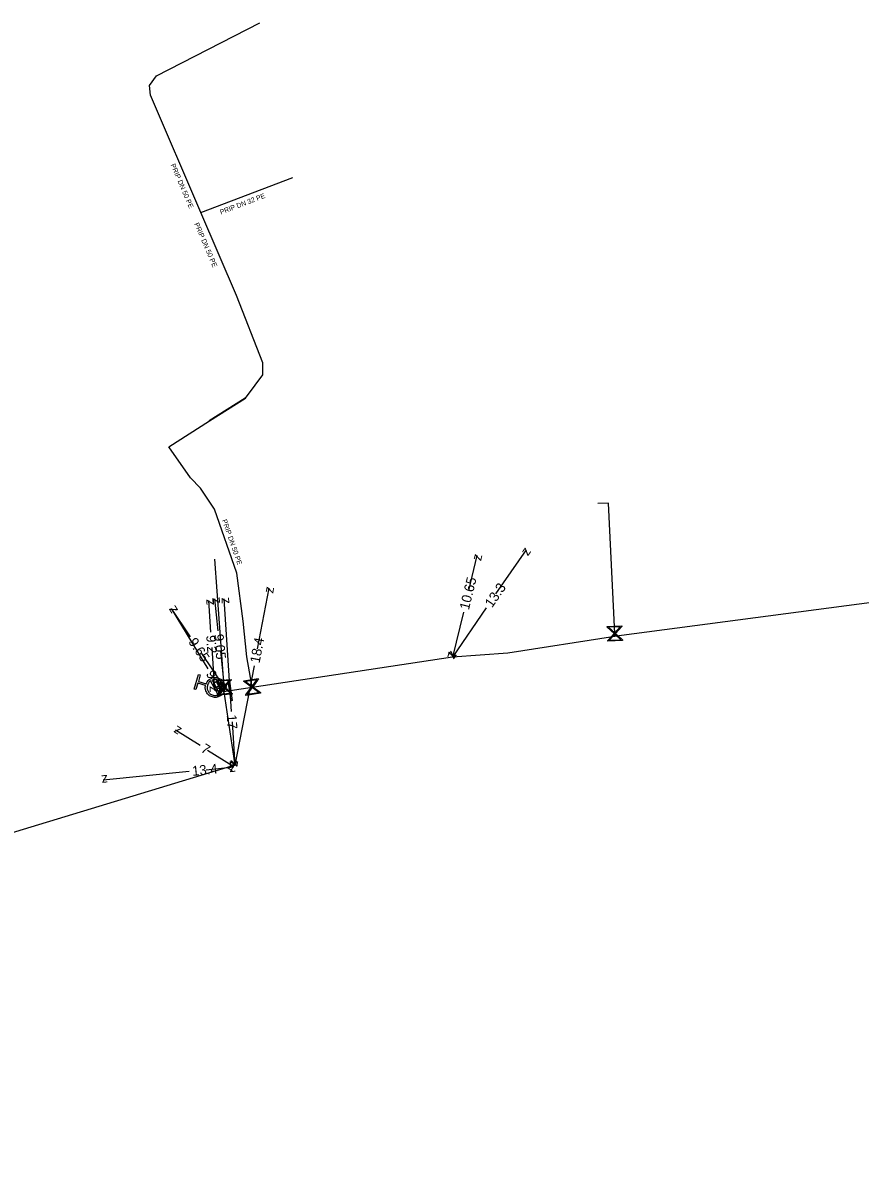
# Model space of a CAD drawing. Extents: x -643544 to -637295, y -1119190 to -1111715.
# Drawn here: x -642111 to -642025.7, y -1111830.8 to -1111714.6 of the extents above; entities that cross this region are included whole.
import ezdxf

# ---------------------------------------------------------------- set-up
doc = ezdxf.new("R2010")
doc.units = 0
for name, color, linetype in [('Default', 7, 'Continuous'), ('VP Chránička', 7, 'Continuous'), ('VP Chránička - okraje', 7, 'Continuous'), ('VP Hydrant', 7, 'Continuous'), ('VP Kótování', 7, 'Continuous'), ('VP Popis přípojky', 7, 'Continuous'), ('VP Přípojka', 7, 'Continuous'), ('VP Řad', 7, 'Continuous'), ('VP Šoupě', 7, 'Continuous')]:
    doc.layers.add(name, color=color, linetype=linetype)

msp = doc.modelspace()

# ---------------------------------------------------------------- linework, layer by layer
at = {"layer": 'Default'}
for points in [[(-642092.29, -1111781.97), (-642092.16, -1111781.64), (-642091.84, -1111781.46), (-642091.47, -1111781.27), (-642091.07, -1111781.39), (-642090.68, -1111781.51), (-642090.48, -1111781.88), (-642090.29, -1111782.24), (-642090.41, -1111782.64), (-642090.53, -1111783.03), (-642090.89, -1111783.23), (-642091.25, -1111783.42), (-642091.65, -1111783.31), (-642092.05, -1111783.18), (-642092.25, -1111782.82), (-642092.42, -1111782.5), (-642092.34, -1111782.15)], [(-642091.83, -1111781.68), (-642092.06, -1111781.83), (-642092.14, -1111782.11), (-642092.24, -1111782.44), (-642092.08, -1111782.73), (-642091.92, -1111783.03), (-642091.6, -1111783.13), (-642091.32, -1111783.21), (-642091.06, -1111783.1)], [(-642090.9, -1111783.02), (-642090.67, -1111782.86), (-642090.59, -1111782.58), (-642090.49, -1111782.26), (-642090.65, -1111781.97), (-642090.81, -1111781.67), (-642091.13, -1111781.57), (-642091.41, -1111781.49), (-642091.67, -1111781.59)]]:
    msp.add_open_spline(points, degree=3, dxfattribs=at)
at = {"layer": 'VP Chránička'}
msp.add_lwpolyline([(-642091.96, -1111755.17), (-642088.29, -1111752.87)], dxfattribs=at)
at = {"layer": 'VP Chránička - okraje'}
for points in [[(-642091.98, -1111755.14), (-642088.31, -1111752.84)], [(-642088.27, -1111752.9), (-642091.94, -1111755.2)]]:
    msp.add_lwpolyline(points, dxfattribs=at)
at = {"layer": 'VP Hydrant'}
for points in [[(-642092.34, -1111782.15), (-642093.13, -1111781.91), (-642093.33, -1111782.57), (-642093.5, -1111782.52), (-642093.05, -1111781.02), (-642092.88, -1111781.07), (-642093.08, -1111781.73), (-642092.29, -1111781.97)], [(-642091.06, -1111783.1), (-642091.83, -1111781.68)], [(-642091.67, -1111781.59), (-642090.9, -1111783.02)]]:
    msp.add_lwpolyline(points, dxfattribs=at)
at = {"layer": 'VP Kótování'}
for points in [[(-642062.76, -1111772.82), (-642059.64, -1111768.31)], [(-642065.54, -1111772.48), (-642064.66, -1111768.91)], [(-642087.07, -1111778.42), (-642085.87, -1111772.22)], [(-642093.89, -1111777.18), (-642095.81, -1111774.31)], [(-642092.08, -1111780.45), (-642095.81, -1111774.31)], [(-642091.8, -1111776.72), (-642092, -1111773.49)], [(-642091.05, -1111776.59), (-642091.4, -1111773.33)], [(-642089.71, -1111784.81), (-642090.45, -1111773.32)], [(-642063.75, -1111774.25), (-642067.2, -1111779.25)], [(-642066.08, -1111774.68), (-642067.2, -1111779.25)], [(-642092.75, -1111778.88), (-642090.44, -1111782.33)], [(-642091.7, -1111778.29), (-642091.42, -1111782.67)], [(-642090.83, -1111778.66), (-642090.44, -1111782.33)], [(-642087.4, -1111780.13), (-642089.36, -1111790.28)], [(-642091.24, -1111781.82), (-642090.82, -1111782.51)], [(-642089.65, -1111785.86), (-642089.36, -1111790.28)], [(-642092.89, -1111788.27), (-642095.4, -1111786.7)], [(-642092.14, -1111788.74), (-642089.46, -1111790.41)], [(-642092.29, -1111790.73), (-642089.46, -1111790.44)], [(-642094.02, -1111790.91), (-642102.79, -1111791.8)]]:
    msp.add_lwpolyline(points, dxfattribs=at)
at = {"layer": 'VP Přípojka'}
for points in [[(-642087.59, -1111782.35), (-642087.6, -1111782.3), (-642088.14, -1111779.24), (-642088.53, -1111775.6), (-642089.16, -1111770.71), (-642091.42, -1111764.19), (-642092.87, -1111762.05), (-642093.89, -1111760.98), (-642096.07, -1111757.84), (-642091.96, -1111755.17), (-642088.29, -1111752.87), (-642087.3, -1111751.54), (-642086.51, -1111750.48), (-642086.51, -1111749.28), (-642089.21, -1111742.39), (-642092.83, -1111733.94), (-642097.95, -1111721.97), (-642098.04, -1111720.99), (-642097.33, -1111720.01), (-642086.83, -1111714.61)], [(-642092.83, -1111733.94), (-642083.45, -1111730.37)], [(-642050.64, -1111777.16), (-642050.65, -1111776.85), (-642051.31, -1111763.56), (-642052.37, -1111763.6)], [(-642090.44, -1111782.33), (-642091.39, -1111769.27)], [(-642090.82, -1111782.51), (-642091.36, -1111782.35)], [(-642090.47, -1111782.79), (-642090.82, -1111782.51)], [(-642090.47, -1111782.79), (-642090.44, -1111782.33)]]:
    msp.add_lwpolyline(points, dxfattribs=at)
at = {"layer": 'VP Řad'}
msp.add_lwpolyline([(-641936.91, -1111762.15), (-642050.47, -1111777.12), (-642050.64, -1111777.16), (-642061.56, -1111778.84), (-642067.2, -1111779.25), (-642087.59, -1111782.35), (-642089.83, -1111782.7), (-642090.47, -1111782.79), (-642089.36, -1111790.28), (-642130.98, -1111802.89), (-642142, -1111808.8), (-642146.74, -1111810.75), (-642154.53, -1111814.75), (-642177.37, -1111830.83)], dxfattribs=at)
at = {"layer": 'VP Šoupě'}
for points in [[(-642049.86, -1111777.56), (-642051.36, -1111777.64), (-642051.37, -1111777.57), (-642051.28, -1111777.48), (-642050.71, -1111776.85), (-642051.43, -1111776.2), (-642051.44, -1111776.14), (-642049.94, -1111776.06), (-642049.93, -1111776.13), (-642050.59, -1111776.85), (-642049.97, -1111777.41), (-642049.87, -1111777.5), (-642049.86, -1111777.56)], [(-642051.28, -1111776.22), (-642050.65, -1111776.79), (-642050.09, -1111776.17), (-642051.28, -1111776.22)], [(-642050.03, -1111777.48), (-642050.65, -1111776.91), (-642051.21, -1111777.53), (-642050.03, -1111777.48)], [(-642089.64, -1111783.02), (-642091.14, -1111783.13), (-642091.14, -1111783.07), (-642091.05, -1111782.97), (-642090.5, -1111782.34), (-642091.24, -1111781.7), (-642091.24, -1111781.64), (-642089.75, -1111781.53), (-642089.74, -1111781.59), (-642090.38, -1111782.33), (-642089.74, -1111782.88), (-642089.64, -1111782.96), (-642089.64, -1111783.02)], [(-642091.09, -1111781.72), (-642090.45, -1111782.27), (-642089.9, -1111781.63), (-642091.09, -1111781.72)], [(-642090.56, -1111781.81), (-642090.99, -1111783.24), (-642091.08, -1111783.22), (-642090.65, -1111781.78), (-642090.56, -1111781.81)], [(-642089.8, -1111782.94), (-642090.44, -1111782.39), (-642090.98, -1111783.03), (-642089.8, -1111782.94)], [(-642089.92, -1111781.7), (-642089.62, -1111783.68), (-642089.75, -1111783.7), (-642090.05, -1111781.72), (-642089.92, -1111781.7)], [(-642088.46, -1111781.67), (-642086.97, -1111781.44), (-642086.96, -1111781.51), (-642087.04, -1111781.61), (-642087.54, -1111782.29), (-642086.75, -1111782.86), (-642086.74, -1111782.93), (-642088.23, -1111783.16), (-642088.24, -1111783.09), (-642087.66, -1111782.31), (-642088.34, -1111781.81), (-642088.45, -1111781.74), (-642088.46, -1111781.67)], [(-642088.29, -1111781.74), (-642087.61, -1111782.24), (-642087.12, -1111781.56), (-642088.29, -1111781.74)], [(-642086.91, -1111782.86), (-642087.59, -1111782.36), (-642088.09, -1111783.04), (-642086.91, -1111782.86)]]:
    msp.add_lwpolyline(points, dxfattribs=at)

# ---------------------------------------------------------------- texts
at = {"layer": 'VP Kótování'}
for s, rotation, p in [('z', 55.3623, (-642059.51, -1111769.01)), ('z', 76.2065, (-642064.29, -1111769.51)), ('10.65', 76.2065, (-642065.52, -1111774.5)), ('13.3', 55.3623, (-642063.16, -1111774.29)), ('z', 96.0829, (-642090.85, -1111773.77)), ('z', 93.6661, (-642089.92, -1111773.79)), ('z', 79.0565, (-642085.47, -1111772.81)), ('z', 123.8037, (-642095.12, -1111774.45)), ('z', 121.3189, (-642095.12, -1111774.48)), ('z', 93.6148, (-642091.47, -1111773.95)), ('9.65', 303.8037, (-642094.14, -1111777.7)), ('9.2', 273.6148, (-642092.28, -1111777.05)), ('9.05', 276.0829, (-642091.52, -1111776.95)), ('18.4', 79.0565, (-642086.85, -1111779.93)), ('z', 256.2065, (-642067.57, -1111778.65)), ('z', 235.3623, (-642067.33, -1111778.56)), ('9.6', 301.319, (-642092.35, -1111780.96)), ('z', 273.6148, (-642091.95, -1111782.2)), ('z', 301.3189, (-642091.51, -1111782.34)), ('z', 303.8037, (-642091.13, -1111782.19)), ('z', 276.0829, (-642090.99, -1111781.88)), ('17', 273.6661, (-642090.19, -1111785.14)), ('z', 147.9764, (-642094.71, -1111786.54)), ('7', 327.9764, (-642092.9, -1111788.85)), ('13.4', 5.8021, (-642093.67, -1111791.37)), ('z', 327.9764, (-642090.15, -1111790.57)), ('z', 5.8021, (-642089.9, -1111790.99)), ('z', 273.6661, (-642089.89, -1111789.82)), ('z', 259.0565, (-642089.76, -1111789.7)), ('z', 185.802, (-642102.35, -1111791.25))]:
    msp.add_text(s, height=1, rotation=rotation, dxfattribs=at).set_placement(p)
at = {"layer": 'VP Popis přípojky'}
for s, rotation, p in [('PRIP DN 50 PE', 293.1581, (-642095.92, -1111729.09)), ('PRIP DN 32 PE', 20.8367, (-642090.77, -1111734.16)), ('PRIP DN 50 PE', 293.1904, (-642093.51, -1111735.1)), ('PRIP DN 50 PE', 289.1176, (-642090.67, -1111765.31))]:
    msp.add_text(s, height=0.5, rotation=rotation, dxfattribs=at).set_placement(p)

doc.saveas('drawing.dxf')
